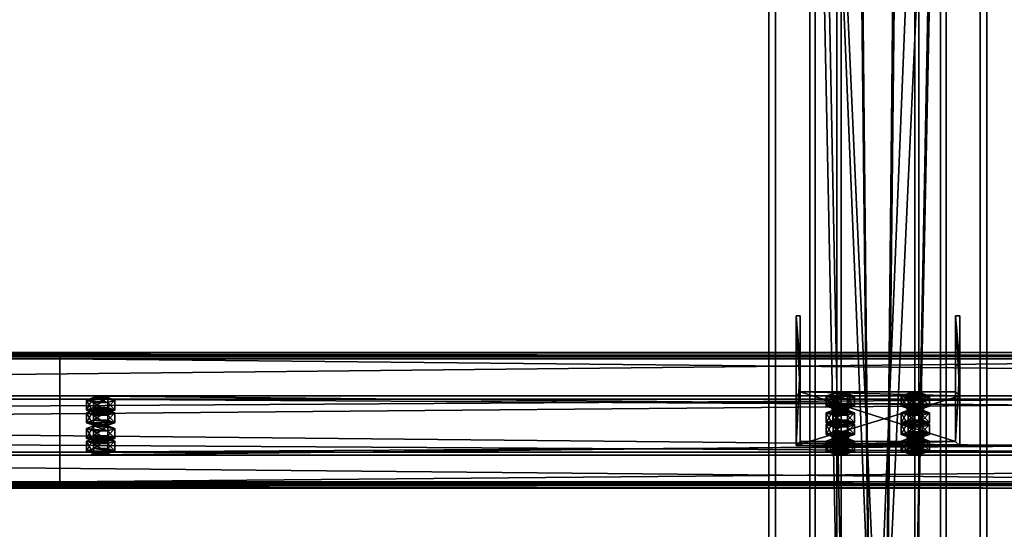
# Model space of a CAD drawing. Header units: millimetres. Extents: x -333 to 67333, y -930 to 39730.
# Tile 345 of 656: x 16071 to 16793, y 5491 to 5865. Entities that reach past the tile are written whole.
import ezdxf

# ---------------------------------------------------------------- set-up
doc = ezdxf.new("R2010")
doc.units = ezdxf.units.MM
for name, color, linetype in [('13', 7, 'Continuous'), ('5', 7, 'Continuous'), ('6', 7, 'Continuous'), ('7', 7, 'Continuous'), ('8', 7, 'Continuous'), ('95', 7, 'Continuous')]:
    doc.layers.add(name, color=color, linetype=linetype)

msp = doc.modelspace()

# ---------------------------------------------------------------- meshes
at = {"layer": '13', "color": 30}
mesh = msp.add_polyface(dxfattribs=at)
corners = [(17300.01, 5617.73, 4626.35), (17300.01, 5545.34, 4610.96), (10500.01, 5545.34, 4610.96), (10500.01, 5617.73, 4626.35), (17300.01, 5586.51, 4417.29), (10500.01, 5586.51, 4417.29), (17300.01, 5525.86, 4404.4), (10500.01, 5525.86, 4404.4), (17300.01, 5523.16, 4417.12), (10500.01, 5523.16, 4417.12), (17300.01, 5521.21, 4416.7), (10500.01, 5521.21, 4416.7), (17300.01, 5524.32, 4402.03), (10500.01, 5524.32, 4402.03), (17300.01, 5588.88, 4415.75), (10500.01, 5588.88, 4415.75), (17300.01, 5547.72, 4609.42), (10500.01, 5547.72, 4609.42), (17300.01, 5616.19, 4623.98), (10500.01, 5616.19, 4623.98), (17300.01, 5618.89, 4611.26), (10500.01, 5618.89, 4611.26), (17300.01, 5620.85, 4611.68), (10500.01, 5620.85, 4611.68)]
mesh.append_faces([[corners[k] for k in face] for face in [(0, 2, 3, 3), (1, 5, 2, 2), (4, 7, 5, 5), (6, 9, 7, 7), (8, 11, 9, 9), (10, 13, 11, 11), (12, 15, 13, 13), (14, 17, 15, 15), (16, 19, 17, 17), (18, 21, 19, 19), (20, 23, 21, 21), (22, 3, 23, 23), (8, 12, 10, 10), (20, 0, 22, 22), (11, 7, 9, 9)]], dxfattribs={"vtx0": -1, "color": 30})
mesh.append_faces([[corners[k] for k in face] for face in [(12, 6, 14, 14), (14, 1, 16, 16), (16, 0, 18, 18), (18, 0, 20, 20), (3, 19, 23, 23), (19, 2, 17, 17), (17, 2, 15, 15), (15, 5, 13, 13)]], dxfattribs={"vtx0": -1, "vtx1": -1, "color": 30})
mesh.append_faces([[corners[k] for k in face] for face in [(12, 8, 6, 6), (14, 6, 4, 4), (14, 4, 1, 1), (16, 1, 0, 0), (7, 11, 13, 13), (19, 3, 2, 2), (15, 2, 5, 5), (13, 5, 7, 7)]], dxfattribs={"vtx0": -1, "vtx2": -1, "vtx3": -1, "color": 30})
mesh.append_faces([[corners[k] for k in face] for face in [(21, 23, 19, 19)]], dxfattribs={"vtx1": -1, "color": 30})
mesh.append_faces([[corners[k] for k in face] for face in [(0, 1, 2, 2), (1, 4, 5, 5), (4, 6, 7, 7), (6, 8, 9, 9), (8, 10, 11, 11), (10, 12, 13, 13), (12, 14, 15, 15), (14, 16, 17, 17), (16, 18, 19, 19), (18, 20, 21, 21), (20, 22, 23, 23), (22, 0, 3, 3)]], dxfattribs={"vtx2": -1, "vtx3": -1, "color": 30})
mesh = msp.add_polyface(dxfattribs=at)
corners = [(22900.01, 5617.73, 4626.35), (22900.01, 5545.34, 4610.96), (16100.01, 5545.34, 4610.96), (16100.01, 5617.73, 4626.35), (22900.01, 5586.51, 4417.29), (16100.01, 5586.51, 4417.29), (22900.01, 5525.86, 4404.4), (16100.01, 5525.86, 4404.4), (22900.01, 5523.16, 4417.12), (16100.01, 5523.16, 4417.12), (22900.01, 5521.21, 4416.7), (16100.01, 5521.21, 4416.7), (22900.01, 5524.32, 4402.03), (16100.01, 5524.32, 4402.03), (22900.01, 5588.88, 4415.75), (16100.01, 5588.88, 4415.75), (22900.01, 5547.72, 4609.42), (16100.01, 5547.72, 4609.42), (22900.01, 5616.19, 4623.98), (16100.01, 5616.19, 4623.98), (22900.01, 5618.89, 4611.26), (16100.01, 5618.89, 4611.26), (22900.01, 5620.85, 4611.68), (16100.01, 5620.85, 4611.68)]
mesh.append_faces([[corners[k] for k in face] for face in [(0, 2, 3, 3), (1, 5, 2, 2), (4, 7, 5, 5), (6, 9, 7, 7), (8, 11, 9, 9), (10, 13, 11, 11), (12, 15, 13, 13), (14, 17, 15, 15), (16, 19, 17, 17), (18, 21, 19, 19), (20, 23, 21, 21), (22, 3, 23, 23), (8, 12, 10, 10), (20, 0, 22, 22), (11, 7, 9, 9)]], dxfattribs={"vtx0": -1, "color": 30})
mesh.append_faces([[corners[k] for k in face] for face in [(12, 6, 14, 14), (14, 1, 16, 16), (16, 0, 18, 18), (18, 0, 20, 20), (3, 19, 23, 23), (19, 2, 17, 17), (17, 2, 15, 15), (15, 5, 13, 13)]], dxfattribs={"vtx0": -1, "vtx1": -1, "color": 30})
mesh.append_faces([[corners[k] for k in face] for face in [(12, 8, 6, 6), (14, 6, 4, 4), (14, 4, 1, 1), (16, 1, 0, 0), (7, 11, 13, 13), (19, 3, 2, 2), (15, 2, 5, 5), (13, 5, 7, 7)]], dxfattribs={"vtx0": -1, "vtx2": -1, "vtx3": -1, "color": 30})
mesh.append_faces([[corners[k] for k in face] for face in [(21, 23, 19, 19)]], dxfattribs={"vtx1": -1, "color": 30})
mesh.append_faces([[corners[k] for k in face] for face in [(0, 1, 2, 2), (1, 4, 5, 5), (4, 6, 7, 7), (6, 8, 9, 9), (8, 10, 11, 11), (10, 12, 13, 13), (12, 14, 15, 15), (14, 16, 17, 17), (16, 18, 19, 19), (18, 20, 21, 21), (20, 22, 23, 23), (22, 0, 3, 3)]], dxfattribs={"vtx2": -1, "vtx3": -1, "color": 30})
at = {"layer": '5', "color": 131}
mesh = msp.add_polyface(dxfattribs=at)
corners = [(16746, 185.3, 2984), (16654, 185.3, 2984), (16654, 9385, 2984), (16746, 9385, 2984), (16654, 185.3, 3076), (16654, 9385, 3076), (16746, 185.3, 3076), (16746, 9385, 3076), (16750, 185.3, 2980), (16750, 185.3, 3080), (16750, 9385, 3080), (16750, 9385, 2980), (16650, 185.3, 3080), (16650, 9385, 3080), (16650, 185.3, 2980), (16650, 9385, 2980)]
mesh.append_faces([[corners[k] for k in face] for face in [(0, 2, 3, 3), (1, 5, 2, 2), (4, 7, 5, 5), (6, 3, 7, 7), (8, 10, 11, 11), (9, 13, 10, 10), (12, 15, 13, 13), (14, 11, 15, 15)]], dxfattribs={"vtx0": -1, "color": 131})
mesh.append_faces([[corners[k] for k in face] for face in [(9, 6, 12, 12), (6, 8, 0, 0), (0, 8, 1, 1), (12, 4, 14, 14), (4, 12, 6, 6), (14, 1, 8, 8), (11, 3, 15, 15), (3, 10, 7, 7), (7, 10, 5, 5), (15, 2, 13, 13), (2, 15, 3, 3), (13, 5, 10, 10)]], dxfattribs={"vtx0": -1, "vtx1": -1, "color": 131})
mesh.append_faces([[corners[k] for k in face] for face in [(6, 9, 8, 8), (14, 4, 1, 1), (3, 11, 10, 10), (13, 2, 5, 5)]], dxfattribs={"vtx0": -1, "vtx2": -1, "vtx3": -1, "color": 131})
mesh.append_faces([[corners[k] for k in face] for face in [(0, 1, 2, 2), (1, 4, 5, 5), (4, 6, 7, 7), (6, 0, 3, 3), (8, 9, 10, 10), (9, 12, 13, 13), (12, 14, 15, 15), (14, 8, 11, 11)]], dxfattribs={"vtx2": -1, "vtx3": -1, "color": 131})
at = {"layer": '6', "color": 2}
mesh = msp.add_polyface(dxfattribs=at)
corners = [(16625, 7914.78, 4751.68), (16775, 7914.78, 4751.68), (16775, 175.3, 3106.65), (16625, 175.3, 3106.65), (16775, 7883.59, 4898.4), (16775, 25.3, 3228.12), (16625, 7883.59, 4898.4), (16625, 25.3, 3228.12), (16620, 7915.82, 4746.79), (16620, 7882.55, 4903.29), (16620, 20.3, 3232.17), (16620, 180.3, 3102.61), (16780, 7882.55, 4903.29), (16780, 20.3, 3232.17), (16780, 7915.82, 4746.79), (16780, 180.3, 3102.61)]
mesh.append_faces([[corners[k] for k in face] for face in [(0, 2, 3, 3), (1, 5, 2, 2), (4, 7, 5, 5), (6, 3, 7, 7), (8, 10, 11, 11), (9, 13, 10, 10), (12, 15, 13, 13), (14, 11, 15, 15)]], dxfattribs={"vtx0": -1, "color": 2})
mesh.append_faces([[corners[k] for k in face] for face in [(9, 6, 12, 12), (6, 8, 0, 0), (0, 8, 1, 1), (12, 4, 14, 14), (4, 12, 6, 6), (14, 1, 8, 8), (11, 3, 15, 15), (3, 10, 7, 7), (7, 10, 5, 5), (15, 2, 13, 13), (2, 15, 3, 3), (13, 5, 10, 10)]], dxfattribs={"vtx0": -1, "vtx1": -1, "color": 2})
mesh.append_faces([[corners[k] for k in face] for face in [(6, 9, 8, 8), (14, 4, 1, 1), (3, 11, 10, 10), (13, 2, 5, 5)]], dxfattribs={"vtx0": -1, "vtx2": -1, "vtx3": -1, "color": 2})
mesh.append_faces([[corners[k] for k in face] for face in [(0, 1, 2, 2), (1, 4, 5, 5), (4, 6, 7, 7), (6, 0, 3, 3), (8, 9, 10, 10), (9, 12, 13, 13), (12, 14, 15, 15), (14, 8, 11, 11)]], dxfattribs={"vtx2": -1, "vtx3": -1, "color": 2})
at = {"layer": '7', "color": 6}
mesh = msp.add_polyface(dxfattribs=at)
corners = [(16640.01, 5552.5, 4586.93), (16760.01, 5552.5, 4586.93), (16760.01, 5588.88, 4415.75), (16640.01, 5588.88, 4415.75), (16760.01, 5611.19, 4599.4), (16760.01, 5647.57, 4428.22), (16757.01, 5611.19, 4599.4), (16757.01, 5647.57, 4428.22), (16757.01, 5555.43, 4587.55), (16757.01, 5591.82, 4416.37), (16643.01, 5555.43, 4587.55), (16643.01, 5591.82, 4416.37), (16643.01, 5611.19, 4599.4), (16643.01, 5647.57, 4428.22), (16640.01, 5611.19, 4599.4), (16640.01, 5647.57, 4428.22)]
mesh.append_faces([[corners[k] for k in face] for face in [(0, 2, 3, 3), (1, 5, 2, 2), (4, 7, 5, 5), (6, 9, 7, 7), (8, 11, 9, 9), (10, 13, 11, 11), (12, 15, 13, 13), (14, 3, 15, 15), (12, 0, 14, 14), (7, 2, 5, 5)]], dxfattribs={"vtx0": -1, "color": 6})
mesh.append_faces([[corners[k] for k in face] for face in [(1, 8, 4, 4), (8, 0, 10, 10), (10, 0, 12, 12), (3, 11, 15, 15), (11, 2, 9, 9), (9, 2, 7, 7)]], dxfattribs={"vtx0": -1, "vtx1": -1, "color": 6})
mesh.append_faces([[corners[k] for k in face] for face in [(8, 1, 0, 0), (11, 3, 2, 2)]], dxfattribs={"vtx0": -1, "vtx2": -1, "vtx3": -1, "color": 6})
mesh.append_faces([[corners[k] for k in face] for face in [(6, 4, 8, 8), (13, 15, 11, 11)]], dxfattribs={"vtx1": -1, "color": 6})
mesh.append_faces([[corners[k] for k in face] for face in [(0, 1, 2, 2), (1, 4, 5, 5), (4, 6, 7, 7), (6, 8, 9, 9), (8, 10, 11, 11), (10, 12, 13, 13), (12, 14, 15, 15), (14, 0, 3, 3)]], dxfattribs={"vtx2": -1, "vtx3": -1, "color": 6})
at = {"layer": '8', "color": 253}
mesh = msp.add_polyface(dxfattribs=at)
corners = [(16673, 5920.24, 3080), (16727, 5920.24, 3080), (16727, 4612.96, 4044.77), (16673, 4612.96, 4044.77), (16727, 6044.86, 3080), (16727, 4709.72, 4065.33), (16673, 6044.86, 3080), (16673, 4709.72, 4065.33), (16670, 5915.19, 3080), (16670, 6049.91, 3080), (16670, 4713.64, 4066.17), (16670, 4609.04, 4043.93), (16730, 6049.91, 3080), (16730, 4713.64, 4066.17), (16730, 5915.19, 3080), (16730, 4609.04, 4043.93)]
mesh.append_faces([[corners[k] for k in face] for face in [(0, 2, 3, 3), (1, 5, 2, 2), (4, 7, 5, 5), (6, 3, 7, 7), (8, 10, 11, 11), (9, 13, 10, 10), (12, 15, 13, 13), (14, 11, 15, 15)]], dxfattribs={"vtx0": -1, "color": 253})
mesh.append_faces([[corners[k] for k in face] for face in [(9, 6, 12, 12), (6, 8, 0, 0), (0, 8, 1, 1), (12, 4, 14, 14), (4, 12, 6, 6), (14, 1, 8, 8), (11, 3, 15, 15), (3, 10, 7, 7), (7, 10, 5, 5), (15, 2, 13, 13), (2, 15, 3, 3), (13, 5, 10, 10)]], dxfattribs={"vtx0": -1, "vtx1": -1, "color": 253})
mesh.append_faces([[corners[k] for k in face] for face in [(6, 9, 8, 8), (14, 4, 1, 1), (3, 11, 10, 10), (13, 2, 5, 5)]], dxfattribs={"vtx0": -1, "vtx2": -1, "vtx3": -1, "color": 253})
mesh.append_faces([[corners[k] for k in face] for face in [(0, 1, 2, 2), (1, 4, 5, 5), (4, 6, 7, 7), (6, 0, 3, 3), (8, 9, 10, 10), (9, 12, 13, 13), (12, 14, 15, 15), (14, 8, 11, 11)]], dxfattribs={"vtx2": -1, "vtx3": -1, "color": 253})
at = {"layer": '95', "color": 20}
mesh = msp.add_polyface(dxfattribs=at)
corners = [(16666.51, 5576.53, 4464.24), (16667.31, 5582.04, 4462.35), (16666.51, 5581.42, 4465.28), (16667.31, 5577.15, 4461.31), (16669.51, 5577.61, 4459.16), (16669.51, 5582.5, 4460.2), (16672.51, 5577.78, 4458.37), (16672.51, 5582.67, 4459.41), (16675.51, 5577.61, 4459.16), (16675.51, 5582.5, 4460.2), (16677.71, 5577.15, 4461.31), (16677.71, 5582.04, 4462.35), (16678.51, 5581.42, 4465.28), (16678.51, 5576.53, 4464.24), (16677.71, 5580.8, 4468.22), (16667.31, 5575.91, 4467.18), (16667.31, 5580.8, 4468.22), (16669.51, 5580.34, 4470.36), (16675.51, 5580.34, 4470.36), (16672.51, 5580.17, 4471.15), (16662.12, 5581.42, 4465.28), (16667.31, 5583.29, 4456.48), (16667.31, 5590.63, 4458.04), (16662.12, 5588.76, 4466.84), (16677.71, 5583.29, 4456.48), (16677.71, 5590.63, 4458.04), (16682.9, 5581.42, 4465.28), (16682.9, 5588.76, 4466.84), (16677.71, 5579.55, 4474.09), (16677.71, 5586.89, 4475.64), (16667.31, 5579.55, 4474.09), (16667.31, 5586.89, 4475.64)]
mesh.append_faces([[corners[k] for k in face] for face in [(0, 1, 2, 2), (3, 5, 1, 1), (4, 7, 5, 5), (6, 9, 7, 7), (8, 11, 9, 9), (10, 12, 11, 11), (13, 14, 12, 12), (15, 2, 16, 16), (17, 18, 19, 19), (9, 5, 7, 7), (20, 22, 23, 23), (21, 25, 22, 22), (24, 27, 25, 25), (26, 29, 27, 27), (28, 31, 29, 29), (30, 23, 31, 31), (21, 26, 24, 24), (28, 20, 30, 30), (23, 29, 31, 31), (27, 22, 25, 25)]], dxfattribs={"vtx0": -1, "color": 20})
mesh.append_faces([[corners[k] for k in face] for face in [(18, 16, 14, 14), (14, 2, 12, 12), (12, 1, 11, 11), (11, 5, 9, 9), (26, 20, 28, 28), (29, 23, 27, 27)]], dxfattribs={"vtx0": -1, "vtx1": -1, "color": 20})
mesh.append_faces([[corners[k] for k in face] for face in [(18, 17, 16, 16), (14, 16, 2, 2), (12, 2, 1, 1), (11, 1, 5, 5), (26, 21, 20, 20), (27, 23, 22, 22)]], dxfattribs={"vtx0": -1, "vtx2": -1, "vtx3": -1, "color": 20})
mesh.append_faces([[corners[k] for k in face] for face in [(3, 4, 5, 5), (4, 6, 7, 7), (6, 8, 9, 9), (8, 10, 11, 11), (20, 21, 22, 22), (21, 24, 25, 25), (24, 26, 27, 27), (26, 28, 29, 29), (28, 30, 31, 31), (30, 20, 23, 23)]], dxfattribs={"vtx2": -1, "vtx3": -1, "color": 20})
mesh = msp.add_polyface(dxfattribs=at)
corners = [(16721.51, 5576.53, 4464.24), (16722.31, 5582.04, 4462.35), (16721.51, 5581.42, 4465.28), (16722.31, 5577.15, 4461.31), (16724.51, 5577.61, 4459.16), (16724.51, 5582.5, 4460.2), (16727.51, 5577.78, 4458.37), (16727.51, 5582.67, 4459.41), (16730.51, 5577.61, 4459.16), (16730.51, 5582.5, 4460.2), (16732.71, 5577.15, 4461.31), (16732.71, 5582.04, 4462.35), (16733.51, 5581.42, 4465.28), (16733.51, 5576.53, 4464.24), (16732.71, 5580.8, 4468.22), (16722.31, 5575.91, 4467.18), (16722.31, 5580.8, 4468.22), (16727.51, 5580.17, 4471.15), (16724.51, 5580.34, 4470.36), (16730.51, 5580.34, 4470.36), (16717.12, 5581.42, 4465.28), (16722.31, 5583.29, 4456.48), (16722.31, 5590.63, 4458.04), (16717.12, 5588.76, 4466.84), (16732.71, 5583.29, 4456.48), (16732.71, 5590.63, 4458.04), (16737.9, 5581.42, 4465.28), (16737.9, 5588.76, 4466.84), (16732.71, 5579.55, 4474.09), (16732.71, 5586.89, 4475.64), (16722.31, 5579.55, 4474.09), (16722.31, 5586.89, 4475.64)]
mesh.append_faces([[corners[k] for k in face] for face in [(0, 1, 2, 2), (3, 5, 1, 1), (4, 7, 5, 5), (6, 9, 7, 7), (8, 11, 9, 9), (10, 12, 11, 11), (13, 14, 12, 12), (15, 2, 16, 16), (16, 17, 18, 18), (9, 5, 7, 7), (20, 22, 23, 23), (21, 25, 22, 22), (24, 27, 25, 25), (26, 29, 27, 27), (28, 31, 29, 29), (30, 23, 31, 31), (21, 26, 24, 24), (28, 20, 30, 30), (23, 29, 31, 31), (27, 22, 25, 25)]], dxfattribs={"vtx0": -1, "color": 20})
mesh.append_faces([[corners[k] for k in face] for face in [(17, 16, 19, 19), (19, 16, 14, 14), (14, 2, 12, 12), (12, 1, 11, 11), (11, 5, 9, 9), (26, 20, 28, 28), (29, 23, 27, 27)]], dxfattribs={"vtx0": -1, "vtx1": -1, "color": 20})
mesh.append_faces([[corners[k] for k in face] for face in [(14, 16, 2, 2), (12, 2, 1, 1), (11, 1, 5, 5), (26, 21, 20, 20), (27, 23, 22, 22)]], dxfattribs={"vtx0": -1, "vtx2": -1, "vtx3": -1, "color": 20})
mesh.append_faces([[corners[k] for k in face] for face in [(3, 4, 5, 5), (4, 6, 7, 7), (6, 8, 9, 9), (8, 10, 11, 11), (20, 21, 22, 22), (21, 24, 25, 25), (24, 26, 27, 27), (26, 28, 29, 29), (28, 30, 31, 31), (30, 20, 23, 23)]], dxfattribs={"vtx2": -1, "vtx3": -1, "color": 20})
mesh = msp.add_polyface(dxfattribs=at)
corners = [(16124.01, 5555.74, 4562.06), (16124.81, 5556.36, 4559.12), (16124.81, 5558.32, 4559.54), (16124.01, 5557.7, 4562.47), (16127.01, 5556.82, 4556.97), (16127.01, 5558.78, 4557.39), (16130.01, 5556.99, 4556.19), (16130.01, 5558.94, 4556.6), (16133.01, 5556.82, 4556.97), (16133.01, 5558.78, 4557.39), (16135.21, 5556.36, 4559.12), (16135.21, 5558.32, 4559.54), (16136.01, 5555.74, 4562.06), (16136.01, 5557.7, 4562.47), (16135.21, 5555.12, 4564.99), (16135.21, 5557.07, 4565.41), (16133.01, 5554.66, 4567.14), (16133.01, 5556.62, 4567.56), (16130.01, 5554.49, 4567.93), (16130.01, 5556.45, 4568.34), (16127.01, 5554.66, 4567.14), (16127.01, 5556.62, 4567.56), (16124.81, 5555.12, 4564.99), (16124.81, 5557.07, 4565.41), (16119.62, 5557.7, 4562.47), (16124.81, 5559.57, 4553.67), (16124.81, 5566.9, 4555.23), (16119.62, 5565.03, 4564.03), (16135.21, 5559.57, 4553.67), (16135.21, 5566.9, 4555.23), (16140.4, 5557.7, 4562.47), (16140.4, 5565.03, 4564.03), (16135.21, 5555.82, 4571.28), (16135.21, 5563.16, 4572.84), (16124.81, 5555.82, 4571.28), (16124.81, 5563.16, 4572.84), (16119.62, 5548.4, 4560.5), (16124.81, 5550.27, 4551.69), (16124.81, 5557.61, 4553.25), (16119.62, 5555.74, 4562.06), (16135.21, 5550.27, 4551.69), (16135.21, 5557.61, 4553.25), (16140.4, 5548.4, 4560.5), (16140.4, 5555.74, 4562.06), (16135.21, 5546.53, 4569.3), (16135.21, 5553.87, 4570.86), (16124.81, 5546.53, 4569.3), (16124.81, 5553.87, 4570.86), (16124.01, 5576.53, 4464.24), (16124.81, 5577.15, 4461.31), (16124.81, 5579.11, 4461.72), (16124.01, 5578.49, 4464.66), (16127.01, 5577.61, 4459.16), (16127.01, 5579.57, 4459.58), (16130.01, 5577.78, 4458.37), (16130.01, 5579.73, 4458.79), (16133.01, 5577.61, 4459.16), (16133.01, 5579.57, 4459.58), (16135.21, 5577.15, 4461.31), (16135.21, 5579.11, 4461.72), (16136.01, 5576.53, 4464.24), (16136.01, 5578.49, 4464.66), (16135.21, 5575.91, 4467.18), (16135.21, 5577.86, 4467.59), (16133.01, 5575.45, 4469.33), (16133.01, 5577.41, 4469.74), (16130.01, 5575.28, 4470.11), (16130.01, 5577.24, 4470.53), (16127.01, 5575.45, 4469.33), (16127.01, 5577.41, 4469.74), (16124.81, 5575.91, 4467.18), (16124.81, 5577.86, 4467.59), (16119.62, 5578.49, 4464.66), (16124.81, 5580.36, 4455.85), (16124.81, 5587.69, 4457.41), (16119.62, 5585.82, 4466.22), (16135.21, 5580.36, 4455.85), (16135.21, 5587.69, 4457.41), (16140.4, 5578.49, 4464.66), (16140.4, 5585.82, 4466.22), (16135.21, 5576.62, 4473.46), (16135.21, 5583.95, 4475.02), (16124.81, 5576.62, 4473.46), (16124.81, 5583.95, 4475.02), (16119.62, 5569.19, 4462.68), (16124.81, 5571.07, 4453.88), (16124.81, 5578.4, 4455.44), (16119.62, 5576.53, 4464.24), (16135.21, 5571.07, 4453.88), (16135.21, 5578.4, 4455.44), (16140.4, 5569.19, 4462.68), (16140.4, 5576.53, 4464.24), (16135.21, 5567.32, 4471.49), (16135.21, 5574.66, 4473.05), (16124.81, 5567.32, 4471.49), (16124.81, 5574.66, 4473.05)]
mesh.append_faces([[corners[k] for k in face] for face in [(0, 2, 3, 3), (1, 5, 2, 2), (4, 7, 5, 5), (6, 9, 7, 7), (8, 11, 9, 9), (10, 13, 11, 11), (12, 15, 13, 13), (14, 17, 15, 15), (16, 19, 17, 17), (18, 21, 19, 19), (20, 23, 21, 21), (22, 3, 23, 23), (6, 10, 8, 8), (16, 20, 18, 18), (23, 19, 21, 21), (9, 5, 7, 7), (24, 26, 27, 27), (25, 29, 26, 26), (28, 31, 29, 29), (30, 33, 31, 31), (32, 35, 33, 33), (34, 27, 35, 35), (25, 30, 28, 28), (32, 24, 34, 34), (27, 33, 35, 35), (31, 26, 29, 29), (36, 38, 39, 39), (37, 41, 38, 38), (40, 43, 41, 41), (42, 45, 43, 43), (44, 47, 45, 45), (46, 39, 47, 47), (37, 42, 40, 40), (44, 36, 46, 46), (39, 45, 47, 47), (43, 38, 41, 41), (48, 50, 51, 51), (49, 53, 50, 50), (52, 55, 53, 53), (54, 57, 55, 55), (56, 59, 57, 57), (58, 61, 59, 59), (60, 63, 61, 61), (62, 65, 63, 63), (64, 67, 65, 65), (66, 69, 67, 67), (68, 71, 69, 69), (70, 51, 71, 71), (54, 58, 56, 56), (64, 68, 66, 66), (71, 67, 69, 69), (59, 55, 57, 57), (72, 74, 75, 75), (73, 77, 74, 74), (76, 79, 77, 77), (78, 81, 79, 79), (80, 83, 81, 81), (82, 75, 83, 83), (73, 78, 76, 76), (80, 72, 82, 82), (75, 81, 83, 83), (79, 74, 77, 77), (84, 86, 87, 87), (85, 89, 86, 86), (88, 91, 89, 89), (90, 93, 91, 91), (92, 95, 93, 93), (94, 87, 95, 95), (85, 90, 88, 88), (92, 84, 94, 94), (87, 93, 95, 95), (91, 86, 89, 89)]], dxfattribs={"vtx0": -1, "color": 20})
mesh.append_faces([[corners[k] for k in face] for face in [(10, 1, 12, 12), (12, 1, 14, 14), (14, 22, 16, 16), (19, 23, 17, 17), (17, 3, 15, 15), (15, 2, 13, 13), (13, 5, 11, 11), (11, 5, 9, 9), (30, 24, 32, 32), (33, 26, 31, 31), (42, 36, 44, 44), (45, 38, 43, 43), (58, 49, 60, 60), (60, 49, 62, 62), (62, 70, 64, 64), (67, 71, 65, 65), (65, 51, 63, 63), (63, 50, 61, 61), (61, 53, 59, 59), (78, 72, 80, 80), (81, 74, 79, 79), (90, 84, 92, 92), (93, 86, 91, 91)]], dxfattribs={"vtx0": -1, "vtx1": -1, "color": 20})
mesh.append_faces([[corners[k] for k in face] for face in [(10, 6, 4, 4), (10, 4, 1, 1), (14, 1, 0, 0), (14, 0, 22, 22), (16, 22, 20, 20), (17, 23, 3, 3), (15, 3, 2, 2), (13, 2, 5, 5), (30, 25, 24, 24), (33, 27, 26, 26), (42, 37, 36, 36), (45, 39, 38, 38), (58, 54, 52, 52), (58, 52, 49, 49), (62, 49, 48, 48), (62, 48, 70, 70), (64, 70, 68, 68), (65, 71, 51, 51), (63, 51, 50, 50), (61, 50, 53, 53), (59, 53, 55, 55), (78, 73, 72, 72), (81, 75, 74, 74), (90, 85, 84, 84), (93, 87, 86, 86)]], dxfattribs={"vtx0": -1, "vtx2": -1, "vtx3": -1, "color": 20})
mesh.append_faces([[corners[k] for k in face] for face in [(0, 1, 2, 2), (1, 4, 5, 5), (4, 6, 7, 7), (6, 8, 9, 9), (8, 10, 11, 11), (10, 12, 13, 13), (12, 14, 15, 15), (14, 16, 17, 17), (16, 18, 19, 19), (18, 20, 21, 21), (20, 22, 23, 23), (22, 0, 3, 3), (24, 25, 26, 26), (25, 28, 29, 29), (28, 30, 31, 31), (30, 32, 33, 33), (32, 34, 35, 35), (34, 24, 27, 27), (36, 37, 38, 38), (37, 40, 41, 41), (40, 42, 43, 43), (42, 44, 45, 45), (44, 46, 47, 47), (46, 36, 39, 39), (48, 49, 50, 50), (49, 52, 53, 53), (52, 54, 55, 55), (54, 56, 57, 57), (56, 58, 59, 59), (58, 60, 61, 61), (60, 62, 63, 63), (62, 64, 65, 65), (64, 66, 67, 67), (66, 68, 69, 69), (68, 70, 71, 71), (70, 48, 51, 51), (72, 73, 74, 74), (73, 76, 77, 77), (76, 78, 79, 79), (78, 80, 81, 81), (80, 82, 83, 83), (82, 72, 75, 75), (84, 85, 86, 86), (85, 88, 89, 89), (88, 90, 91, 91), (90, 92, 93, 93), (92, 94, 95, 95), (94, 84, 87, 87)]], dxfattribs={"vtx2": -1, "vtx3": -1, "color": 20})
mesh = msp.add_polyface(dxfattribs=at)
corners = [(16677.71, 5566.1, 4573.46), (16662.12, 5567.97, 4564.66), (16667.31, 5569.84, 4555.85), (16682.9, 5567.97, 4564.66), (16677.71, 5569.84, 4555.85), (16666.51, 5576.53, 4464.24), (16667.31, 5577.15, 4461.31), (16667.31, 5582.04, 4462.35), (16677.71, 5577.15, 4461.31), (16678.51, 5576.53, 4464.24), (16678.51, 5581.42, 4465.28), (16677.71, 5575.91, 4467.18), (16677.71, 5580.8, 4468.22), (16675.51, 5575.45, 4469.33), (16675.51, 5580.34, 4470.36), (16672.51, 5575.28, 4470.11), (16672.51, 5580.17, 4471.15), (16669.51, 5575.45, 4469.33), (16669.51, 5580.34, 4470.36), (16667.31, 5575.91, 4467.18), (16667.31, 5580.8, 4468.22), (16666.51, 5581.42, 4465.28), (16669.51, 5577.61, 4459.16), (16675.51, 5577.61, 4459.16), (16672.51, 5577.78, 4458.37), (16662.12, 5569.19, 4462.68), (16667.31, 5571.07, 4453.88), (16667.31, 5578.4, 4455.44), (16662.12, 5576.53, 4464.24), (16677.71, 5571.07, 4453.88), (16677.71, 5578.4, 4455.44), (16682.9, 5569.19, 4462.68), (16682.9, 5576.53, 4464.24), (16677.71, 5567.32, 4471.49), (16677.71, 5574.66, 4473.05), (16667.31, 5567.32, 4471.49), (16667.31, 5574.66, 4473.05)]
mesh.append_faces([[corners[k] for k in face] for face in [(3, 2, 4, 4), (11, 14, 12, 12), (13, 16, 14, 14), (15, 18, 16, 16), (17, 20, 18, 18), (22, 23, 24, 24), (13, 17, 15, 15), (25, 27, 28, 28), (26, 30, 27, 27), (29, 32, 30, 30), (31, 34, 32, 32), (33, 36, 34, 34), (35, 28, 36, 36), (26, 31, 29, 29), (28, 34, 36, 36), (32, 27, 30, 30)]], dxfattribs={"vtx0": -1, "color": 20})
mesh.append_faces([[corners[k] for k in face] for face in [(23, 22, 8, 8), (8, 6, 9, 9), (9, 5, 11, 11), (11, 19, 13, 13), (34, 28, 32, 32)]], dxfattribs={"vtx0": -1, "vtx1": -1, "color": 20})
mesh.append_faces([[corners[k] for k in face] for face in [(0, 1, 2, 2), (8, 22, 6, 6), (9, 6, 5, 5), (11, 5, 19, 19), (13, 19, 17, 17), (31, 26, 25, 25), (32, 28, 27, 27)]], dxfattribs={"vtx0": -1, "vtx2": -1, "vtx3": -1, "color": 20})
mesh.append_faces([[corners[k] for k in face] for face in [(5, 6, 7, 7), (8, 9, 10, 10), (9, 11, 12, 12), (11, 13, 14, 14), (13, 15, 16, 16), (15, 17, 18, 18), (17, 19, 20, 20), (19, 5, 21, 21), (25, 26, 27, 27), (26, 29, 30, 30), (29, 31, 32, 32), (31, 33, 34, 34), (33, 35, 36, 36), (35, 25, 28, 28)]], dxfattribs={"vtx2": -1, "vtx3": -1, "color": 20})
mesh = msp.add_polyface(dxfattribs=at)
corners = [(16732.71, 5566.1, 4573.46), (16717.12, 5567.97, 4564.66), (16722.31, 5569.84, 4555.85), (16737.9, 5567.97, 4564.66), (16732.71, 5569.84, 4555.85), (16721.51, 5576.53, 4464.24), (16722.31, 5577.15, 4461.31), (16722.31, 5582.04, 4462.35), (16732.71, 5577.15, 4461.31), (16733.51, 5576.53, 4464.24), (16733.51, 5581.42, 4465.28), (16732.71, 5575.91, 4467.18), (16732.71, 5580.8, 4468.22), (16730.51, 5575.45, 4469.33), (16730.51, 5580.34, 4470.36), (16727.51, 5575.28, 4470.11), (16727.51, 5580.17, 4471.15), (16724.51, 5575.45, 4469.33), (16724.51, 5580.34, 4470.36), (16722.31, 5575.91, 4467.18), (16722.31, 5580.8, 4468.22), (16721.51, 5581.42, 4465.28), (16724.51, 5577.61, 4459.16), (16730.51, 5577.61, 4459.16), (16727.51, 5577.78, 4458.37), (16717.12, 5569.19, 4462.68), (16722.31, 5571.07, 4453.88), (16722.31, 5578.4, 4455.44), (16717.12, 5576.53, 4464.24), (16732.71, 5571.07, 4453.88), (16732.71, 5578.4, 4455.44), (16737.9, 5569.19, 4462.68), (16737.9, 5576.53, 4464.24), (16732.71, 5567.32, 4471.49), (16732.71, 5574.66, 4473.05), (16722.31, 5567.32, 4471.49), (16722.31, 5574.66, 4473.05)]
mesh.append_faces([[corners[k] for k in face] for face in [(3, 2, 4, 4), (11, 14, 12, 12), (13, 16, 14, 14), (15, 18, 16, 16), (17, 20, 18, 18), (22, 23, 24, 24), (13, 17, 15, 15), (25, 27, 28, 28), (26, 30, 27, 27), (29, 32, 30, 30), (31, 34, 32, 32), (33, 36, 34, 34), (35, 28, 36, 36), (26, 31, 29, 29), (28, 34, 36, 36), (32, 27, 30, 30)]], dxfattribs={"vtx0": -1, "color": 20})
mesh.append_faces([[corners[k] for k in face] for face in [(23, 22, 8, 8), (8, 6, 9, 9), (9, 5, 11, 11), (11, 19, 13, 13), (34, 28, 32, 32)]], dxfattribs={"vtx0": -1, "vtx1": -1, "color": 20})
mesh.append_faces([[corners[k] for k in face] for face in [(0, 1, 2, 2), (8, 22, 6, 6), (9, 6, 5, 5), (11, 5, 19, 19), (13, 19, 17, 17), (31, 26, 25, 25), (32, 28, 27, 27)]], dxfattribs={"vtx0": -1, "vtx2": -1, "vtx3": -1, "color": 20})
mesh.append_faces([[corners[k] for k in face] for face in [(5, 6, 7, 7), (8, 9, 10, 10), (9, 11, 12, 12), (11, 13, 14, 14), (13, 15, 16, 16), (15, 17, 18, 18), (17, 19, 20, 20), (19, 5, 21, 21), (25, 26, 27, 27), (26, 29, 30, 30), (29, 31, 32, 32), (31, 33, 34, 34), (33, 35, 36, 36), (35, 25, 28, 28)]], dxfattribs={"vtx2": -1, "vtx3": -1, "color": 20})
mesh = msp.add_polyface(dxfattribs=at)
corners = [(16666.51, 5555.74, 4562.06), (16667.31, 5561.25, 4560.16), (16666.51, 5560.63, 4563.1), (16667.31, 5556.36, 4559.12), (16669.51, 5556.82, 4556.97), (16669.51, 5561.71, 4558.01), (16672.51, 5556.99, 4556.19), (16672.51, 5561.88, 4557.23), (16675.51, 5556.82, 4556.97), (16675.51, 5561.71, 4558.01), (16677.71, 5556.36, 4559.12), (16677.71, 5561.25, 4560.16), (16678.51, 5560.63, 4563.1), (16678.51, 5555.74, 4562.06), (16677.71, 5560.01, 4566.03), (16667.31, 5555.12, 4564.99), (16667.31, 5560.01, 4566.03), (16669.51, 5559.55, 4568.18), (16675.51, 5559.55, 4568.18), (16672.51, 5559.38, 4568.97), (16662.12, 5560.63, 4563.1), (16667.31, 5562.5, 4554.29), (16667.31, 5569.84, 4555.85), (16662.12, 5567.97, 4564.66), (16677.71, 5562.5, 4554.29), (16677.71, 5569.84, 4555.85), (16682.9, 5560.63, 4563.1), (16682.9, 5567.97, 4564.66), (16677.71, 5558.76, 4571.9), (16677.71, 5566.1, 4573.46), (16667.31, 5558.76, 4571.9), (16667.31, 5566.1, 4573.46), (16682.9, 5569.19, 4462.68), (16662.12, 5569.19, 4462.68), (16677.71, 5567.32, 4471.49), (16667.31, 5567.32, 4471.49)]
mesh.append_faces([[corners[k] for k in face] for face in [(0, 1, 2, 2), (3, 5, 1, 1), (4, 7, 5, 5), (6, 9, 7, 7), (8, 11, 9, 9), (10, 12, 11, 11), (13, 14, 12, 12), (15, 2, 16, 16), (17, 18, 19, 19), (9, 5, 7, 7), (20, 22, 23, 23), (21, 25, 22, 22), (24, 27, 25, 25), (26, 29, 27, 27), (28, 31, 29, 29), (30, 23, 31, 31), (21, 26, 24, 24), (28, 20, 30, 30), (23, 29, 31, 31), (34, 33, 35, 35)]], dxfattribs={"vtx0": -1, "color": 20})
mesh.append_faces([[corners[k] for k in face] for face in [(18, 16, 14, 14), (14, 2, 12, 12), (12, 1, 11, 11), (11, 5, 9, 9), (26, 20, 28, 28), (29, 22, 27, 27), (32, 33, 34, 34)]], dxfattribs={"vtx0": -1, "vtx1": -1, "color": 20})
mesh.append_faces([[corners[k] for k in face] for face in [(18, 17, 16, 16), (14, 16, 2, 2), (12, 2, 1, 1), (11, 1, 5, 5), (26, 21, 20, 20)]], dxfattribs={"vtx0": -1, "vtx2": -1, "vtx3": -1, "color": 20})
mesh.append_faces([[corners[k] for k in face] for face in [(3, 4, 5, 5), (4, 6, 7, 7), (6, 8, 9, 9), (8, 10, 11, 11), (20, 21, 22, 22), (21, 24, 25, 25), (24, 26, 27, 27), (26, 28, 29, 29), (28, 30, 31, 31), (30, 20, 23, 23)]], dxfattribs={"vtx2": -1, "vtx3": -1, "color": 20})
mesh = msp.add_polyface(dxfattribs=at)
corners = [(16721.51, 5555.74, 4562.06), (16722.31, 5561.25, 4560.16), (16721.51, 5560.63, 4563.1), (16722.31, 5556.36, 4559.12), (16724.51, 5556.82, 4556.97), (16724.51, 5561.71, 4558.01), (16727.51, 5556.99, 4556.19), (16727.51, 5561.88, 4557.23), (16730.51, 5556.82, 4556.97), (16730.51, 5561.71, 4558.01), (16732.71, 5556.36, 4559.12), (16732.71, 5561.25, 4560.16), (16733.51, 5560.63, 4563.1), (16733.51, 5555.74, 4562.06), (16732.71, 5560.01, 4566.03), (16722.31, 5555.12, 4564.99), (16722.31, 5560.01, 4566.03), (16724.51, 5559.55, 4568.18), (16730.51, 5559.55, 4568.18), (16727.51, 5559.38, 4568.97), (16717.12, 5560.63, 4563.1), (16722.31, 5562.5, 4554.29), (16722.31, 5569.84, 4555.85), (16717.12, 5567.97, 4564.66), (16732.71, 5562.5, 4554.29), (16732.71, 5569.84, 4555.85), (16737.9, 5560.63, 4563.1), (16737.9, 5567.97, 4564.66), (16732.71, 5558.76, 4571.9), (16732.71, 5566.1, 4573.46), (16722.31, 5558.76, 4571.9), (16722.31, 5566.1, 4573.46), (16737.9, 5569.19, 4462.68), (16717.12, 5569.19, 4462.68), (16732.71, 5567.32, 4471.49), (16722.31, 5567.32, 4471.49)]
mesh.append_faces([[corners[k] for k in face] for face in [(0, 1, 2, 2), (3, 5, 1, 1), (4, 7, 5, 5), (6, 9, 7, 7), (8, 11, 9, 9), (10, 12, 11, 11), (13, 14, 12, 12), (15, 2, 16, 16), (17, 18, 19, 19), (9, 5, 7, 7), (20, 22, 23, 23), (21, 25, 22, 22), (24, 27, 25, 25), (26, 29, 27, 27), (28, 31, 29, 29), (30, 23, 31, 31), (21, 26, 24, 24), (28, 20, 30, 30), (23, 29, 31, 31), (34, 33, 35, 35)]], dxfattribs={"vtx0": -1, "color": 20})
mesh.append_faces([[corners[k] for k in face] for face in [(18, 16, 14, 14), (14, 2, 12, 12), (12, 1, 11, 11), (11, 5, 9, 9), (26, 20, 28, 28), (29, 22, 27, 27), (32, 33, 34, 34)]], dxfattribs={"vtx0": -1, "vtx1": -1, "color": 20})
mesh.append_faces([[corners[k] for k in face] for face in [(18, 17, 16, 16), (14, 16, 2, 2), (12, 2, 1, 1), (11, 1, 5, 5), (26, 21, 20, 20)]], dxfattribs={"vtx0": -1, "vtx2": -1, "vtx3": -1, "color": 20})
mesh.append_faces([[corners[k] for k in face] for face in [(3, 4, 5, 5), (4, 6, 7, 7), (6, 8, 9, 9), (8, 10, 11, 11), (20, 21, 22, 22), (21, 24, 25, 25), (24, 26, 27, 27), (26, 28, 29, 29), (28, 30, 31, 31), (30, 20, 23, 23)]], dxfattribs={"vtx2": -1, "vtx3": -1, "color": 20})
mesh = msp.add_polyface(dxfattribs=at)
corners = [(16666.51, 5555.74, 4562.06), (16667.31, 5556.36, 4559.12), (16667.31, 5561.25, 4560.16), (16677.71, 5556.36, 4559.12), (16678.51, 5555.74, 4562.06), (16678.51, 5560.63, 4563.1), (16677.71, 5555.12, 4564.99), (16677.71, 5560.01, 4566.03), (16675.51, 5554.66, 4567.14), (16675.51, 5559.55, 4568.18), (16672.51, 5554.49, 4567.93), (16672.51, 5559.38, 4568.97), (16669.51, 5554.66, 4567.14), (16669.51, 5559.55, 4568.18), (16667.31, 5555.12, 4564.99), (16667.31, 5560.01, 4566.03), (16666.51, 5560.63, 4563.1), (16669.51, 5556.82, 4556.97), (16675.51, 5556.82, 4556.97), (16672.51, 5556.99, 4556.19), (16662.12, 5548.4, 4560.5), (16667.31, 5550.27, 4551.69), (16667.31, 5557.61, 4553.25), (16662.12, 5555.74, 4562.06), (16677.71, 5550.27, 4551.69), (16677.71, 5557.61, 4553.25), (16682.9, 5548.4, 4560.5), (16682.9, 5555.74, 4562.06), (16677.71, 5546.53, 4569.3), (16677.71, 5553.87, 4570.86), (16667.31, 5546.53, 4569.3), (16667.31, 5553.87, 4570.86)]
mesh.append_faces([[corners[k] for k in face] for face in [(6, 9, 7, 7), (8, 11, 9, 9), (10, 13, 11, 11), (12, 15, 13, 13), (17, 18, 19, 19), (8, 12, 10, 10), (20, 22, 23, 23), (21, 25, 22, 22), (24, 27, 25, 25), (26, 29, 27, 27), (28, 31, 29, 29), (30, 23, 31, 31), (21, 26, 24, 24), (28, 20, 30, 30), (23, 29, 31, 31), (27, 22, 25, 25)]], dxfattribs={"vtx0": -1, "color": 20})
mesh.append_faces([[corners[k] for k in face] for face in [(18, 17, 3, 3), (3, 1, 4, 4), (4, 0, 6, 6), (6, 14, 8, 8), (26, 20, 28, 28), (29, 23, 27, 27)]], dxfattribs={"vtx0": -1, "vtx1": -1, "color": 20})
mesh.append_faces([[corners[k] for k in face] for face in [(3, 17, 1, 1), (4, 1, 0, 0), (6, 0, 14, 14), (8, 14, 12, 12), (26, 21, 20, 20), (27, 23, 22, 22)]], dxfattribs={"vtx0": -1, "vtx2": -1, "vtx3": -1, "color": 20})
mesh.append_faces([[corners[k] for k in face] for face in [(0, 1, 2, 2), (3, 4, 5, 5), (4, 6, 7, 7), (6, 8, 9, 9), (8, 10, 11, 11), (10, 12, 13, 13), (12, 14, 15, 15), (14, 0, 16, 16), (20, 21, 22, 22), (21, 24, 25, 25), (24, 26, 27, 27), (26, 28, 29, 29), (28, 30, 31, 31), (30, 20, 23, 23)]], dxfattribs={"vtx2": -1, "vtx3": -1, "color": 20})
mesh = msp.add_polyface(dxfattribs=at)
corners = [(16721.51, 5555.74, 4562.06), (16722.31, 5556.36, 4559.12), (16722.31, 5561.25, 4560.16), (16732.71, 5556.36, 4559.12), (16733.51, 5555.74, 4562.06), (16733.51, 5560.63, 4563.1), (16732.71, 5555.12, 4564.99), (16732.71, 5560.01, 4566.03), (16730.51, 5554.66, 4567.14), (16730.51, 5559.55, 4568.18), (16727.51, 5554.49, 4567.93), (16727.51, 5559.38, 4568.97), (16724.51, 5554.66, 4567.14), (16724.51, 5559.55, 4568.18), (16722.31, 5555.12, 4564.99), (16722.31, 5560.01, 4566.03), (16721.51, 5560.63, 4563.1), (16724.51, 5556.82, 4556.97), (16730.51, 5556.82, 4556.97), (16727.51, 5556.99, 4556.19), (16717.12, 5548.4, 4560.5), (16722.31, 5550.27, 4551.69), (16722.31, 5557.61, 4553.25), (16717.12, 5555.74, 4562.06), (16732.71, 5550.27, 4551.69), (16732.71, 5557.61, 4553.25), (16737.9, 5548.4, 4560.5), (16737.9, 5555.74, 4562.06), (16732.71, 5546.53, 4569.3), (16732.71, 5553.87, 4570.86), (16722.31, 5546.53, 4569.3), (16722.31, 5553.87, 4570.86)]
mesh.append_faces([[corners[k] for k in face] for face in [(6, 9, 7, 7), (8, 11, 9, 9), (10, 13, 11, 11), (12, 15, 13, 13), (17, 18, 19, 19), (8, 12, 10, 10), (20, 22, 23, 23), (21, 25, 22, 22), (24, 27, 25, 25), (26, 29, 27, 27), (28, 31, 29, 29), (30, 23, 31, 31), (21, 26, 24, 24), (28, 20, 30, 30), (23, 29, 31, 31), (27, 22, 25, 25)]], dxfattribs={"vtx0": -1, "color": 20})
mesh.append_faces([[corners[k] for k in face] for face in [(18, 17, 3, 3), (3, 1, 4, 4), (4, 0, 6, 6), (6, 14, 8, 8), (26, 20, 28, 28), (29, 23, 27, 27)]], dxfattribs={"vtx0": -1, "vtx1": -1, "color": 20})
mesh.append_faces([[corners[k] for k in face] for face in [(3, 17, 1, 1), (4, 1, 0, 0), (6, 0, 14, 14), (8, 14, 12, 12), (26, 21, 20, 20), (27, 23, 22, 22)]], dxfattribs={"vtx0": -1, "vtx2": -1, "vtx3": -1, "color": 20})
mesh.append_faces([[corners[k] for k in face] for face in [(0, 1, 2, 2), (3, 4, 5, 5), (4, 6, 7, 7), (6, 8, 9, 9), (8, 10, 11, 11), (10, 12, 13, 13), (12, 14, 15, 15), (14, 0, 16, 16), (20, 21, 22, 22), (21, 24, 25, 25), (24, 26, 27, 27), (26, 28, 29, 29), (28, 30, 31, 31), (30, 20, 23, 23)]], dxfattribs={"vtx2": -1, "vtx3": -1, "color": 20})

doc.saveas('drawing.dxf')
